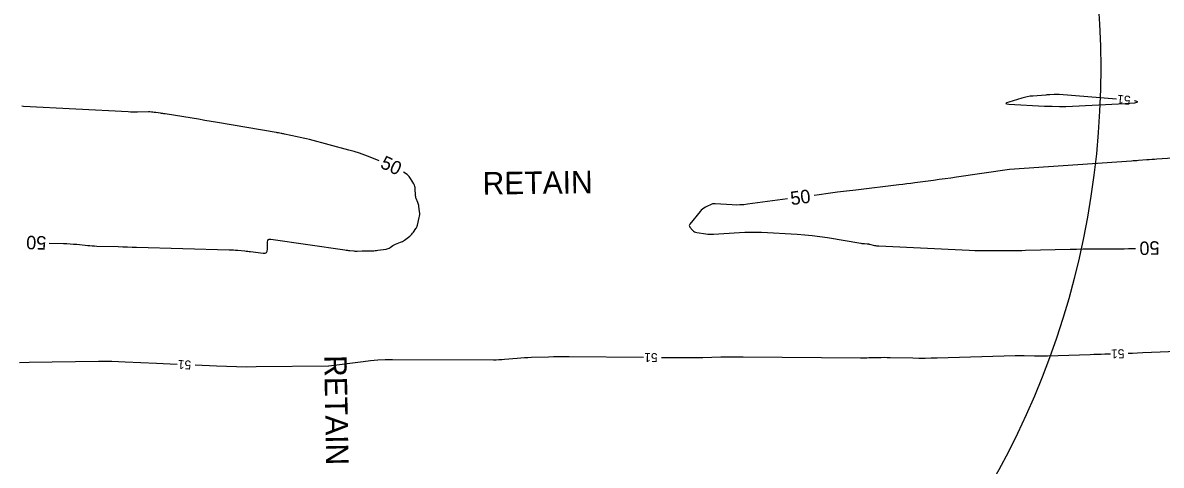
# Model space of a CAD drawing. Extents: x 2384780 to 2405861, y 547869 to 573706.
# Drawn here: x 2395631.1 to 2395884.7, y 552467 to 552565.6 of the extents above; entities that cross this region are included whole.
import ezdxf

# ---------------------------------------------------------------- set-up
doc = ezdxf.new("R2010")
doc.units = 0
for name, color, linetype in [('Breaklines', 7, 'Continuous'), ('Old_Level_60', 7, 'Continuous'), ('Old_Level_61', 7, 'Continuous'), ('Old_Level_63', 7, 'Continuous')]:
    doc.layers.add(name, color=color, linetype=linetype)

msp = doc.modelspace()

# ---------------------------------------------------------------- linework, layer by layer
at = {"layer": 'Old_Level_60'}
for points in [[(2395874.69075, 552548.561), (2395861.957, 552549.62025), (2395861.6615, 552549.639), (2395861.366, 552549.646), (2395861.0705, 552549.6415), (2395860.77475, 552549.6255), (2395859.809, 552549.55375), (2395859.60225, 552549.53825), (2395859.39525, 552549.523), (2395859.18825, 552549.5075), (2395858.98125, 552549.49225), (2395856.0515, 552549.2745), (2395855.427, 552549.21075), (2395854.80875, 552549.1125), (2395854.19725, 552548.98025), (2395853.59175, 552548.8135), (2395850.67975, 552547.92425), (2395850.21525, 552547.75325), (2395850.0695, 552547.621), (2395850.24275, 552547.52775), (2395850.73475, 552547.47325)], [(2395850.73475, 552547.47325), (2395858.676, 552547.04725), (2395858.8455, 552547.03875), (2395859.015, 552547.031), (2395859.1845, 552547.02425), (2395859.354, 552547.0185), (2395859.90825, 552547.001), (2395860.02675, 552546.997), (2395860.1455, 552546.99325), (2395860.26425, 552546.98925), (2395860.383, 552546.98525), (2395861.99925, 552546.92975), (2395862.3455, 552546.9215), (2395862.69175, 552546.921), (2395863.03775, 552546.92775), (2395863.384, 552546.942), (2395876.63325, 552547.6315), (2395878.7635, 552547.79025), (2395879.4755, 552547.971), (2395878.7695, 552548.17375), (2395878.6725, 552548.184)], [(2395901.615, 552492.8715), (2395880.555, 552492.04225), (2395879.38675, 552491.9975), (2395878.21825, 552491.955), (2395877.32125, 552491.92425)], [(2395665.47025, 552489.4905), (2395663.9395, 552489.56175), (2395662.3935, 552489.634), (2395660.8475, 552489.706), (2395653.91975, 552490.029), (2395652.435, 552490.08675), (2395650.95, 552490.1215), (2395649.4645, 552490.1335), (2395647.97875, 552490.12275), (2395632.50475, 552489.88975), (2395630.35075, 552489.8645)], [(2395769.347, 552491.032), (2395752.774, 552491.1885), (2395751.624, 552491.1935), (2395750.474, 552491.18675), (2395749.324, 552491.1685), (2395748.17425, 552491.1385), (2395744.41875, 552491.0215), (2395743.61425, 552490.9905), (2395742.8105, 552490.948), (2395742.0075, 552490.894), (2395741.20525, 552490.82825), (2395738.367, 552490.575), (2395737.75875, 552490.52775), (2395737.1495, 552490.49425), (2395736.54, 552490.475), (2395735.9295, 552490.46975), (2395713.44975, 552490.53025), (2395711.803, 552490.50675), (2395710.15975, 552490.42775), (2395708.52, 552490.29275), (2395706.884, 552490.102), (2395699.273, 552489.08375), (2395699.2655, 552489.083), (2395699.258, 552489.0825), (2395699.25025, 552489.08225), (2395699.24275, 552489.0825), (2395699.218, 552489.084), (2395699.21275, 552489.084), (2395699.20725, 552489.08425), (2395699.202, 552489.08425), (2395699.19675, 552489.08425), (2395683.0855, 552488.92025), (2395680.875, 552488.9135), (2395678.66475, 552488.938), (2395676.45525, 552488.994), (2395674.2465, 552489.08125), (2395669.466, 552489.30425)], [(2395873.32325, 552491.79675), (2395872.06325, 552491.75725), (2395871.24525, 552491.73175), (2395870.42725, 552491.70575), (2395869.60925, 552491.6795), (2395868.791, 552491.65325), (2395859.31975, 552491.348), (2395858.601, 552491.33025), (2395857.8825, 552491.3235), (2395857.164, 552491.3275), (2395856.44525, 552491.3425), (2395854.09775, 552491.409), (2395853.59475, 552491.41975), (2395853.09175, 552491.42275), (2395852.58875, 552491.41875), (2395852.08575, 552491.407), (2395834.7705, 552490.88225), (2395833.40675, 552490.85), (2395832.043, 552490.83625), (2395830.67925, 552490.841), (2395829.3155, 552490.86425), (2395824.25425, 552490.98425), (2395823.60225, 552490.99575), (2395822.9505, 552490.99925), (2395822.29875, 552490.99475), (2395821.647, 552490.98225), (2395819.51775, 552490.92825), (2395819.0615, 552490.91875), (2395818.605, 552490.913), (2395818.14875, 552490.911), (2395817.69225, 552490.913), (2395791.5565, 552491.13275), (2395790.318, 552491.13775), (2395789.0795, 552491.13125), (2395787.84125, 552491.1135), (2395786.603, 552491.08475), (2395782.55825, 552490.97175), (2395781.6915, 552490.95175), (2395780.82475, 552490.93975), (2395779.95775, 552490.93575), (2395779.09075, 552490.94), (2395773.34675, 552490.99425)]]:
    msp.add_lwpolyline(points, dxfattribs=at)
at = {"layer": 'Old_Level_61'}
for points in [[(2395710.5015, 552534.86375), (2395708.479, 552535.66), (2395707.30175, 552536.10425), (2395706.11325, 552536.514), (2395704.9135, 552536.88975), (2395703.7025, 552537.23125), (2395694.93625, 552539.56775), (2395694.2575, 552539.74375), (2395693.5765, 552539.91), (2395692.89325, 552540.067), (2395692.20775, 552540.2145), (2395689.374, 552540.804), (2395689.18875, 552540.84175), (2395689.00325, 552540.87775), (2395688.8175, 552540.91225), (2395688.63125, 552540.94525), (2395688.02275, 552541.05025), (2395687.8925, 552541.07275), (2395687.762, 552541.09525), (2395687.63175, 552541.11775), (2395687.50125, 552541.14025), (2395674.4995, 552543.38325), (2395673.0895, 552543.6245), (2395671.6785, 552543.86125), (2395670.267, 552544.09375), (2395668.8545, 552544.322), (2395662.776, 552545.295), (2395662.519, 552545.33525), (2395662.2615, 552545.37375), (2395662.004, 552545.41075), (2395661.74625, 552545.44575), (2395660.732, 552545.58), (2395660.63725, 552545.5925), (2395660.54225, 552545.605), (2395660.4475, 552545.617), (2395660.3525, 552545.62925), (2395660.0425, 552545.6685), (2395659.97625, 552545.6765), (2395659.9095, 552545.684), (2395659.843, 552545.691), (2395659.7765, 552545.6975), (2395659.40075, 552545.7325), (2395659.32025, 552545.73875), (2395659.2395, 552545.74275), (2395659.159, 552545.7445), (2395659.07825, 552545.744), (2395656.66375, 552545.693), (2395656.14625, 552545.687), (2395655.62925, 552545.6905), (2395655.11225, 552545.70375), (2395654.5955, 552545.7265), (2395631.269, 552546.974), (2395630.87425, 552546.9995)], [(2395898.029, 552536.11325), (2395883.69075, 552535.1955), (2395883.12675, 552535.15875), (2395882.56275, 552535.12075), (2395881.99875, 552535.08175), (2395881.435, 552535.04125), (2395879.59325, 552534.9075), (2395879.1985, 552534.879), (2395878.804, 552534.85075), (2395878.40925, 552534.82275), (2395878.0145, 552534.795), (2395850.892, 552532.895), (2395850.88975, 552532.89475), (2395850.88775, 552532.89475), (2395850.88575, 552532.8945), (2395850.8835, 552532.89425), (2395850.87675, 552532.89325), (2395850.87525, 552532.893), (2395850.874, 552532.89275), (2395850.8725, 552532.8925), (2395850.871, 552532.89225), (2395850.86425, 552532.89125), (2395850.86275, 552532.891), (2395850.86125, 552532.891), (2395850.85975, 552532.89075), (2395850.8585, 552532.8905), (2395839.05125, 552531.1875), (2395837.7755, 552531.0055), (2395836.49875, 552530.828), (2395835.22175, 552530.6545), (2395833.944, 552530.48525), (2395829.7695, 552529.9395), (2395828.87475, 552529.82375), (2395827.97975, 552529.71025), (2395827.0845, 552529.59875), (2395826.18875, 552529.48975), (2395816.628, 552528.3375), (2395814.57975, 552528.08725), (2395812.53225, 552527.8305), (2395810.48575, 552527.567), (2395808.44, 552527.29675), (2395807.38525, 552527.15575)], [(2395718.18475, 552529.688), (2395717.48725, 552530.90725), (2395717.32575, 552531.15775), (2395717.14025, 552531.38625), (2395716.93075, 552531.593), (2395716.69725, 552531.778), (2395715.91325, 552532.33375)], [(2395636.96925, 552516.525), (2395640.2, 552516.4335), (2395640.93825, 552516.406), (2395641.67575, 552516.36525), (2395642.4125, 552516.311), (2395643.14825, 552516.2435), (2395645.5505, 552516.001), (2395646.0655, 552515.95375), (2395646.58125, 552515.91575), (2395647.0975, 552515.887), (2395647.61425, 552515.86775), (2395652.37175, 552515.7325), (2395653.391, 552515.7035), (2395654.4105, 552515.6745), (2395655.43, 552515.6455), (2395656.4495, 552515.61625), (2395677.07175, 552515.028), (2395677.548, 552515.01075), (2395678.02375, 552514.98625), (2395678.49925, 552514.95475), (2395678.974, 552514.916), (2395680.52475, 552514.7775), (2395680.857, 552514.74625), (2395681.18875, 552514.712), (2395681.52025, 552514.675), (2395681.8515, 552514.635), (2395684.61375, 552514.28925), (2395685.04925, 552514.29725), (2395685.3605, 552514.4465), (2395685.5475, 552514.7365), (2395685.61025, 552515.16725), (2395685.61275, 552516.80525), (2395685.6565, 552517.10625), (2395685.78725, 552517.3065), (2395686.0045, 552517.40675), (2395686.3085, 552517.4065), (2395702.8455, 552515.00725), (2395703.1175, 552514.96875), (2395703.38975, 552514.9325), (2395703.66225, 552514.89825), (2395703.935, 552514.86575), (2395704.82625, 552514.76375), (2395705.0175, 552514.74525), (2395705.209, 552514.734), (2395705.40075, 552514.7295), (2395705.59275, 552514.732), (2395706.66525, 552514.7655), (2395706.895, 552514.77225), (2395707.12475, 552514.77825), (2395707.35475, 552514.7835), (2395707.5845, 552514.788), (2395708.987, 552514.81275), (2395709.28725, 552514.82275), (2395709.58675, 552514.842), (2395709.8855, 552514.8705), (2395710.1835, 552514.908), (2395712.04675, 552515.1735), (2395712.2785, 552515.22075), (2395712.499, 552515.295), (2395712.7085, 552515.39675), (2395712.90675, 552515.52525), (2395713.5365, 552515.98975), (2395713.6745, 552516.08375), (2395713.81825, 552516.16675), (2395713.96775, 552516.239), (2395714.123, 552516.3), (2395715.229, 552516.68875), (2395715.46125, 552516.78075), (2395715.684, 552516.8905), (2395715.89725, 552517.0175), (2395716.101, 552517.162), (2395717.2865, 552518.07525), (2395717.518, 552518.2685), (2395717.732, 552518.478), (2395717.929, 552518.70375), (2395718.1085, 552518.94575), (2395718.6665, 552519.7635), (2395718.77725, 552519.9425), (2395718.8705, 552520.12925), (2395718.94625, 552520.324), (2395719.0045, 552520.52625), (2395719.41, 552522.21775), (2395719.4735, 552522.54975), (2395719.5055, 552522.883), (2395719.50575, 552523.218), (2395719.47425, 552523.5545), (2395719.31975, 552524.6565), (2395719.2795, 552524.8905), (2395719.2255, 552525.121), (2395719.1575, 552525.34775), (2395719.07525, 552525.57075), (2395718.72625, 552526.43725), (2395718.65975, 552526.62475), (2395718.61, 552526.81575), (2395718.57675, 552527.0105), (2395718.56, 552527.20875), (2395718.5025, 552528.5855), (2395718.4735, 552528.8755), (2395718.41075, 552529.156), (2395718.3145, 552529.427), (2395718.18475, 552529.688)], [(2395801.438, 552526.36025), (2395792.498, 552525.16475), (2395791.6555, 552525.07175), (2395790.8115, 552525.01825), (2395789.966, 552525.00375), (2395789.11875, 552525.02875), (2395785.27975, 552525.231), (2395785.22075, 552525.234), (2395785.1615, 552525.2375), (2395785.10225, 552525.24125), (2395785.043, 552525.24525), (2395784.85, 552525.2585), (2395784.809, 552525.25875), (2395784.769, 552525.254), (2395784.73, 552525.244), (2395784.692, 552525.22875), (2395783.1175, 552524.48825), (2395782.793, 552524.31325), (2395782.4945, 552524.105), (2395782.22225, 552523.86375), (2395781.97575, 552523.5895), (2395779.677, 552520.72775), (2395779.5825, 552520.57075), (2395779.55225, 552520.41425), (2395779.58575, 552520.25825), (2395779.68325, 552520.103)], [(2395779.68325, 552520.103), (2395780.288, 552519.38025), (2395780.48575, 552519.18175), (2395780.7085, 552519.02825), (2395780.9565, 552518.9205), (2395781.2295, 552518.85775), (2395783.23825, 552518.5775), (2395783.669, 552518.5285), (2395784.10075, 552518.5015), (2395784.533, 552518.49675), (2395784.96625, 552518.514), (2395790.69, 552518.88925), (2395791.91675, 552518.95125), (2395793.1435, 552518.97675), (2395794.37075, 552518.96575), (2395795.598, 552518.91825), (2395803.54225, 552518.49175), (2395805.2415, 552518.37625), (2395806.93575, 552518.21325), (2395808.6245, 552518.00225), (2395810.308, 552517.7435), (2395817.772, 552516.48825), (2395817.96225, 552516.45825), (2395818.153, 552516.433), (2395818.34425, 552516.41175), (2395818.53625, 552516.395), (2395819.16375, 552516.3475), (2395819.29775, 552516.33475), (2395819.431, 552516.317), (2395819.56375, 552516.294), (2395819.69525, 552516.266), (2395820.7905, 552516.01075), (2395821.026, 552515.9615), (2395821.263, 552515.92325), (2395821.5015, 552515.89575), (2395821.74125, 552515.87925), (2395841.903, 552514.94925), (2395843.148, 552514.89975), (2395844.39325, 552514.8655), (2395845.63875, 552514.847), (2395846.8845, 552514.84425), (2395850.955, 552514.86), (2395851.82725, 552514.86575), (2395852.6995, 552514.87625), (2395853.5715, 552514.89125), (2395854.4435, 552514.911), (2395864.39075, 552515.162), (2395865.77625, 552515.19325), (2395867.162, 552515.217), (2395868.54775, 552515.23325), (2395869.9335, 552515.24175), (2395874.461, 552515.258), (2395875.431, 552515.264), (2395876.401, 552515.27475), (2395877.371, 552515.29075), (2395878.34075, 552515.31175), (2395878.90425, 552515.3255)]]:
    msp.add_lwpolyline(points, dxfattribs=at)
at = {"layer": 'Old_Level_63'}
msp.add_circle((2395683.23554, 552555.58852), 187.93516, dxfattribs=at)

# ---------------------------------------------------------------- texts
at = {"layer": 'Breaklines'}
for rotation, p in [(0.7302833, (2395733.5385, 552527.32025)), (271.0462472, (2395698.22475, 552491.512))]:
    msp.add_text('RETAIN', height=5, rotation=rotation, dxfattribs=at).set_placement(p)
at = {"layer": 'Old_Level_60'}
for rotation, p in [(174.5909806, (2395877.90675, 552549.283)), (179.4589028, (2395772.49, 552492.00225)), (181.8241111, (2395876.4235, 552492.895)), (177.3306, (2395668.64725, 552490.3435))]:
    msp.add_text('51', height=2, rotation=rotation, dxfattribs=at).set_placement(p)
at = {"layer": 'Old_Level_61'}
for rotation, p in [(334.9459389, (2395710.518, 552533.406)), (7.6173472, (2395802.26925, 552524.958)), (178.3804917, (2395636.374, 552518.04225)), (181.3866417, (2395884.2285, 552516.95475))]:
    msp.add_text('50', height=3, rotation=rotation, dxfattribs=at).set_placement(p)

doc.saveas('drawing.dxf')
